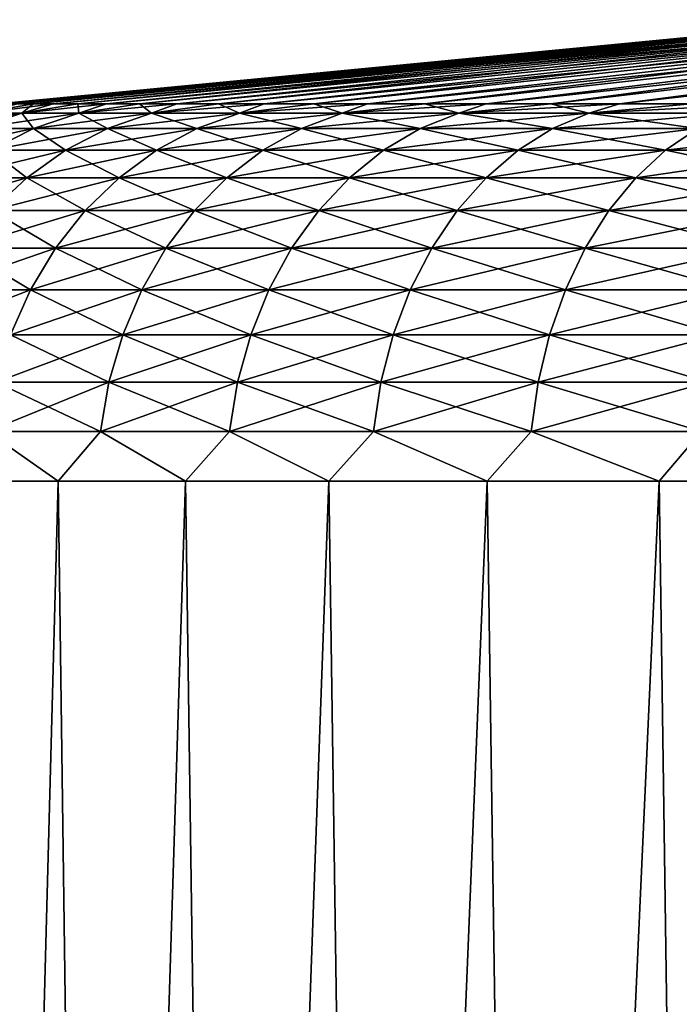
# Model space of a CAD drawing. Header units: metres. Extents: x -2 to 78, y -85 to 85.
# Tile 472 of 500: x 50.732 to 51.601, y 57.457 to 58.754. Entities that reach past the tile are written whole.
import ezdxf

# ---------------------------------------------------------------- set-up
doc = ezdxf.new("R2010")
doc.units = ezdxf.units.M
doc.layers.add('solid_20004802', color=7, linetype='CONTINUOUS')

msp = doc.modelspace()

# ---------------------------------------------------------------- linework, layer by layer
at = {"layer": 'solid_20004802'}
for points in [[(51.853409, 58.753571, 0.092978), (51.853409, 58.753571, -0.092978), (50.702999, 58.642647)], [(51.853409, 58.753571, 0.092978), (50.702999, 58.642647), (50.705952, 58.642647, 0.142886)], [(51.853409, 58.753571, -0.092978), (50.705952, 58.642647, -0.142886), (50.702999, 58.642647)], [(51.853409, 58.753571, 0.092978), (50.705952, 58.642647, 0.142886), (50.714806, 58.642647, 0.285529)], [(51.853409, 58.753571, -0.092978), (51.868374, 58.753571, -0.27833), (50.705952, 58.642647, -0.142886)], [(51.868374, 58.753571, -0.27833), (50.714806, 58.642647, -0.285529), (50.705952, 58.642647, -0.142886)], [(51.868374, 58.753571, 0.27833), (51.853409, 58.753571, 0.092978), (50.714806, 58.642647, 0.285529)], [(51.868374, 58.753571, 0.27833), (50.714806, 58.642647, 0.285529), (50.729549, 58.642647, 0.427683)], [(51.868374, 58.753571, -0.27833), (50.729549, 58.642647, -0.427683), (50.714806, 58.642647, -0.285529)], [(51.868374, 58.753571, 0.27833), (50.729549, 58.642647, 0.427683), (50.750156, 58.642647, 0.569107)], [(51.868374, 58.753571, -0.27833), (51.898201, 58.753571, -0.461877), (50.729549, 58.642647, -0.427683)], [(51.898201, 58.753571, -0.461877), (50.750156, 58.642647, -0.569107), (50.729549, 58.642647, -0.427683)], [(51.898201, 58.753571, 0.461877), (51.868374, 58.753571, 0.27833), (50.750156, 58.642647, 0.569107)], [(51.898201, 58.753571, 0.461877), (50.750156, 58.642647, 0.569107), (50.776588, 58.642647, 0.709558)], [(51.898201, 58.753571, -0.461877), (50.776588, 58.642647, -0.709558), (50.750156, 58.642647, -0.569107)], [(51.898201, 58.753571, 0.461877), (50.776588, 58.642647, 0.709558), (50.8088, 58.642647, 0.848797)], [(51.898201, 58.753571, -0.461877), (51.942703, 58.753571, -0.642429), (50.776588, 58.642647, -0.709558)], [(51.942703, 58.753571, -0.642429), (50.8088, 58.642647, -0.848797), (50.776588, 58.642647, -0.709558)], [(51.942703, 58.753571, 0.642429), (51.898201, 58.753571, 0.461877), (50.8088, 58.642647, 0.848797)], [(51.942703, 58.753571, 0.642429), (50.8088, 58.642647, 0.848797), (50.846741, 58.642647, 0.986586)], [(51.942703, 58.753571, -0.642429), (50.846741, 58.642647, -0.986586), (50.8088, 58.642647, -0.848797)], [(51.942703, 58.753571, 0.642429), (50.846741, 58.642647, 0.986586), (50.890343, 58.642647, 1.12269)], [(51.942703, 58.753571, -0.642429), (52.001591, 58.753571, -0.818814), (50.846741, 58.642647, -0.986586)], [(52.001591, 58.753571, -0.818814), (50.890343, 58.642647, -1.12269), (50.846741, 58.642647, -0.986586)], [(52.001591, 58.753571, 0.818814), (51.942703, 58.753571, 0.642429), (50.890343, 58.642647, 1.12269)], [(52.001591, 58.753571, 0.818814), (50.890343, 58.642647, 1.12269), (50.939529, 58.642647, 1.256875)], [(52.001591, 58.753571, -0.818814), (50.939529, 58.642647, -1.256875), (50.890343, 58.642647, -1.12269)], [(52.001591, 58.753571, 0.818814), (50.939529, 58.642647, 1.256875), (50.994221, 58.642647, 1.388913)], [(52.001591, 58.753571, -0.818814), (52.074478, 58.753571, -0.989889), (50.939529, 58.642647, -1.256875)], [(52.074478, 58.753571, -0.989889), (50.994221, 58.642647, -1.388913), (50.939529, 58.642647, -1.256875)], [(52.074478, 58.753571, 0.989889), (52.001591, 58.753571, 0.818814), (50.994221, 58.642647, 1.388913)], [(52.074478, 58.753571, 0.989889), (50.994221, 58.642647, 1.388913), (51.054325, 58.642647, 1.518578)], [(52.074478, 58.753571, -0.989889), (51.054325, 58.642647, -1.518578), (50.994221, 58.642647, -1.388913)], [(52.074478, 58.753571, 0.989889), (51.054325, 58.642647, 1.518578), (51.119732, 58.642647, 1.645649)], [(52.074478, 58.753571, -0.989889), (52.160896, 58.753571, -1.154544), (51.054325, 58.642647, -1.518578)], [(52.160896, 58.753571, -1.154544), (51.119732, 58.642647, -1.645649), (51.054325, 58.642647, -1.518578)], [(52.160896, 58.753571, 1.154544), (52.074478, 58.753571, 0.989889), (51.119732, 58.642647, 1.645649)], [(52.160896, 58.753571, 1.154544), (51.119732, 58.642647, 1.645649), (51.190338, 58.642647, 1.769908)], [(52.160896, 58.753571, -1.154544), (51.190338, 58.642647, -1.769908), (51.119732, 58.642647, -1.645649)], [(52.160896, 58.753571, 1.154544), (51.190338, 58.642647, 1.769908), (51.266014, 58.642647, 1.891143)], [(52.160896, 58.753571, -1.154544), (52.260284, 58.753571, -1.311711), (51.190338, 58.642647, -1.769908)], [(52.260284, 58.753571, -1.311711), (51.266014, 58.642647, -1.891143), (51.190338, 58.642647, -1.769908)], [(52.260284, 58.753571, 1.311711), (52.160896, 58.753571, 1.154544), (51.266014, 58.642647, 1.891143)], [(52.260284, 58.753571, 1.311711), (51.266014, 58.642647, 1.891143), (51.346638, 58.642647, 2.009147)], [(52.260284, 58.753571, -1.311711), (51.346638, 58.642647, -2.009147), (51.266014, 58.642647, -1.891143)], [(52.260284, 58.753571, 1.311711), (51.346638, 58.642647, 2.009147), (51.432072, 58.642647, 2.123719)], [(52.260284, 58.753571, -1.311711), (52.371994, 58.753571, -1.460372), (51.346638, 58.642647, -2.009147)], [(52.371994, 58.753571, -1.460372), (51.432072, 58.642647, -2.123719), (51.346638, 58.642647, -2.009147)], [(52.371994, 58.753571, 1.460372), (51.432072, 58.642647, 2.123719), (51.522163, 58.642647, 2.234662)], [(52.371994, 58.753571, 1.460372), (52.260284, 58.753571, 1.311711), (51.432072, 58.642647, 2.123719)], [(52.371994, 58.753571, -1.460372), (51.522163, 58.642647, -2.234662), (51.432072, 58.642647, -2.123719)], [(52.371994, 58.753571, 1.460372), (51.522163, 58.642647, 2.234662), (51.616764, 58.642647, 2.341787)], [(52.371994, 58.753571, -1.460372), (52.495304, 58.753571, -1.599561), (51.522163, 58.642647, -2.234662)], [(52.495304, 58.753571, -1.599561), (51.616764, 58.642647, -2.341787), (51.522163, 58.642647, -2.234662)], [(50.681355, 58.630707, 0.551062), (50.735313, 58.630707, 0.822344), (50.750156, 58.642647, 0.569107)], [(50.681355, 58.630707, 0.551062), (50.750156, 58.642647, 0.569107), (50.729549, 58.642647, 0.427683)], [(50.735313, 58.630707, -0.822344), (50.681355, 58.630707, -0.551062), (50.776588, 58.642647, -0.709558)], [(50.681355, 58.630707, -0.551062), (50.729549, 58.642647, -0.427683), (50.750156, 58.642647, -0.569107)], [(50.681355, 58.630707, -0.551062), (50.750156, 58.642647, -0.569107), (50.776588, 58.642647, -0.709558)], [(50.735313, 58.630707, 0.822344), (50.810394, 58.630707, 1.088556), (50.8088, 58.642647, 0.848797)], [(50.735313, 58.630707, 0.822344), (50.8088, 58.642647, 0.848797), (50.776588, 58.642647, 0.709558)], [(50.735313, 58.630707, 0.822344), (50.776588, 58.642647, 0.709558), (50.750156, 58.642647, 0.569107)], [(50.735313, 58.630707, -0.822344), (50.776588, 58.642647, -0.709558), (50.8088, 58.642647, -0.848797)], [(50.810394, 58.630707, -1.088556), (50.735313, 58.630707, -0.822344), (50.846741, 58.642647, -0.986586)], [(50.735313, 58.630707, -0.822344), (50.8088, 58.642647, -0.848797), (50.846741, 58.642647, -0.986586)], [(50.810394, 58.630707, 1.088556), (50.846741, 58.642647, 0.986586), (50.8088, 58.642647, 0.848797)], [(50.810394, 58.630707, 1.088556), (50.906128, 58.630707, 1.348056), (50.890343, 58.642647, 1.12269)], [(50.810394, 58.630707, 1.088556), (50.890343, 58.642647, 1.12269), (50.846741, 58.642647, 0.986586)], [(50.810394, 58.630707, -1.088556), (50.846741, 58.642647, -0.986586), (50.890343, 58.642647, -1.12269)], [(50.906128, 58.630707, -1.348056), (50.810394, 58.630707, -1.088556), (50.939529, 58.642647, -1.256875)], [(50.810394, 58.630707, -1.088556), (50.890343, 58.642647, -1.12269), (50.939529, 58.642647, -1.256875)], [(50.906128, 58.630707, 1.348056), (50.939529, 58.642647, 1.256875), (50.890343, 58.642647, 1.12269)], [(50.906128, 58.630707, 1.348056), (51.021931, 58.630707, 1.599245), (50.994221, 58.642647, 1.388913)], [(50.906128, 58.630707, 1.348056), (50.994221, 58.642647, 1.388913), (50.939529, 58.642647, 1.256875)], [(50.906128, 58.630707, -1.348056), (50.939529, 58.642647, -1.256875), (50.994221, 58.642647, -1.388913)], [(50.906128, 58.630707, -1.348056), (50.994221, 58.642647, -1.388913), (51.054325, 58.642647, -1.518578)], [(51.021931, 58.630707, -1.599245), (50.906128, 58.630707, -1.348056), (51.054325, 58.642647, -1.518578)], [(51.021931, 58.630707, 1.599245), (51.054325, 58.642647, 1.518578), (50.994221, 58.642647, 1.388913)], [(51.021931, 58.630707, 1.599245), (51.119732, 58.642647, 1.645649), (51.054325, 58.642647, 1.518578)], [(51.021931, 58.630707, 1.599245), (51.157082, 58.630707, 1.840575), (51.119732, 58.642647, 1.645649)], [(51.157082, 58.630707, -1.840575), (51.021931, 58.630707, -1.599245), (51.190338, 58.642647, -1.769908)], [(51.021931, 58.630707, -1.599245), (51.054325, 58.642647, -1.518578), (51.119732, 58.642647, -1.645649)], [(51.021931, 58.630707, -1.599245), (51.119732, 58.642647, -1.645649), (51.190338, 58.642647, -1.769908)], [(51.157082, 58.630707, 1.840575), (51.190338, 58.642647, 1.769908), (51.119732, 58.642647, 1.645649)], [(51.157082, 58.630707, 1.840575), (51.266014, 58.642647, 1.891143), (51.190338, 58.642647, 1.769908)], [(51.157082, 58.630707, 1.840575), (51.310749, 58.630707, 2.070556), (51.266014, 58.642647, 1.891143)], [(51.157082, 58.630707, -1.840575), (51.266014, 58.642647, -1.891143), (51.346638, 58.642647, -2.009147)], [(51.310749, 58.630707, -2.070556), (51.157082, 58.630707, -1.840575), (51.346638, 58.642647, -2.009147)], [(51.157082, 58.630707, -1.840575), (51.190338, 58.642647, -1.769908), (51.266014, 58.642647, -1.891143)], [(51.310749, 58.630707, 2.070556), (51.346638, 58.642647, 2.009147), (51.266014, 58.642647, 1.891143)], [(51.310749, 58.630707, 2.070556), (51.481987, 58.630707, 2.287772), (51.432072, 58.642647, 2.123719)], [(51.310749, 58.630707, 2.070556), (51.432072, 58.642647, 2.123719), (51.346638, 58.642647, 2.009147)], [(51.310749, 58.630707, -2.070556), (51.346638, 58.642647, -2.009147), (51.432072, 58.642647, -2.123719)], [(51.310749, 58.630707, -2.070556), (51.432072, 58.642647, -2.123719), (51.522163, 58.642647, -2.234662)], [(51.481987, 58.630707, -2.287772), (51.310749, 58.630707, -2.070556), (51.522163, 58.642647, -2.234662)], [(51.481987, 58.630707, 2.287772), (51.522163, 58.642647, 2.234662), (51.432072, 58.642647, 2.123719)], [(51.481987, 58.630707, 2.287772), (51.669743, 58.630707, 2.490883), (51.616764, 58.642647, 2.341787)], [(51.481987, 58.630707, 2.287772), (51.616764, 58.642647, 2.341787), (51.522163, 58.642647, 2.234662)], [(51.481987, 58.630707, -2.287772), (51.616764, 58.642647, -2.341787), (51.715714, 58.642647, -2.444911)], [(51.669743, 58.630707, -2.490883), (51.481987, 58.630707, -2.287772), (51.715714, 58.642647, -2.444911)], [(51.481987, 58.630707, -2.287772), (51.522163, 58.642647, -2.234662), (51.616764, 58.642647, -2.341787)], [(50.674122, 58.610268, -0.837035), (50.619198, 58.610268, -0.560907), (50.735313, 58.630707, -0.822344)], [(50.619198, 58.610268, -0.560907), (50.681355, 58.630707, -0.551062), (50.735313, 58.630707, -0.822344)], [(50.750542, 58.610268, -1.108003), (50.674122, 58.610268, -0.837035), (50.810394, 58.630707, -1.088556)], [(50.674122, 58.610268, -0.837035), (50.735313, 58.630707, -0.822344), (50.810394, 58.630707, -1.088556)], [(50.674122, 58.610268, 0.837035), (50.735313, 58.630707, 0.822344), (50.681355, 58.630707, 0.551062)], [(50.674122, 58.610268, 0.837035), (50.750542, 58.610268, 1.108003), (50.735313, 58.630707, 0.822344)], [(50.750542, 58.610268, 1.108003), (50.810394, 58.630707, 1.088556), (50.735313, 58.630707, 0.822344)], [(50.847988, 58.610268, -1.372139), (50.750542, 58.610268, -1.108003), (50.906128, 58.630707, -1.348056)], [(50.750542, 58.610268, -1.108003), (50.810394, 58.630707, -1.088556), (50.906128, 58.630707, -1.348056)], [(50.750542, 58.610268, 1.108003), (50.847988, 58.610268, 1.372139), (50.810394, 58.630707, 1.088556)], [(50.847988, 58.610268, 1.372139), (50.906128, 58.630707, 1.348056), (50.810394, 58.630707, 1.088556)], [(50.965858, 58.610268, -1.627816), (50.847988, 58.610268, -1.372139), (51.021931, 58.630707, -1.599245)], [(50.847988, 58.610268, -1.372139), (50.906128, 58.630707, -1.348056), (51.021931, 58.630707, -1.599245)], [(50.847988, 58.610268, 1.372139), (50.965858, 58.610268, 1.627816), (50.906128, 58.630707, 1.348056)], [(50.965858, 58.610268, 1.627816), (51.021931, 58.630707, 1.599245), (50.906128, 58.630707, 1.348056)], [(50.965858, 58.610268, -1.627816), (51.021931, 58.630707, -1.599245), (51.157082, 58.630707, -1.840575)], [(50.965858, 58.610268, 1.627816), (51.10342, 58.610268, 1.873456), (51.021931, 58.630707, 1.599245)], [(51.10342, 58.610268, -1.873456), (50.965858, 58.610268, -1.627816), (51.157082, 58.630707, -1.840575)], [(51.10342, 58.610268, 1.873456), (51.157082, 58.630707, 1.840575), (51.021931, 58.630707, 1.599245)], [(51.259834, 58.610268, -2.107546), (51.10342, 58.610268, -1.873456), (51.310749, 58.630707, -2.070556)], [(51.10342, 58.610268, -1.873456), (51.157082, 58.630707, -1.840575), (51.310749, 58.630707, -2.070556)], [(51.10342, 58.610268, 1.873456), (51.259834, 58.610268, 2.107546), (51.157082, 58.630707, 1.840575)], [(51.259834, 58.610268, 2.107546), (51.310749, 58.630707, 2.070556), (51.157082, 58.630707, 1.840575)], [(51.259834, 58.610268, -2.107546), (51.310749, 58.630707, -2.070556), (51.481987, 58.630707, -2.287772)], [(51.434135, 58.610268, -2.328643), (51.259834, 58.610268, -2.107546), (51.481987, 58.630707, -2.287772)], [(51.259834, 58.610268, 2.107546), (51.434135, 58.610268, 2.328643), (51.310749, 58.630707, 2.070556)], [(51.434135, 58.610268, 2.328643), (51.481987, 58.630707, 2.287772), (51.310749, 58.630707, 2.070556)], [(51.434135, 58.610268, -2.328643), (51.481987, 58.630707, -2.287772), (51.669743, 58.630707, -2.490883)], [(51.625244, 58.610268, -2.535382), (51.434135, 58.610268, -2.328643), (51.669743, 58.630707, -2.490883)], [(51.434135, 58.610268, 2.328643), (51.625244, 58.610268, 2.535382), (51.481987, 58.630707, 2.287772)], [(51.625244, 58.610268, 2.535382), (51.669743, 58.630707, 2.490883), (51.481987, 58.630707, 2.287772)], [(50.693783, 58.581699, -1.126445), (50.616089, 58.581699, -0.850968), (50.750542, 58.610268, -1.108003)], [(50.616089, 58.581699, -0.850968), (50.674122, 58.610268, -0.837035), (50.750542, 58.610268, -1.108003)], [(50.693783, 58.581699, 1.126445), (50.750542, 58.610268, 1.108003), (50.674122, 58.610268, 0.837035)], [(50.79285, 58.581699, -1.394978), (50.693783, 58.581699, -1.126445), (50.847988, 58.610268, -1.372139)], [(50.693783, 58.581699, 1.126445), (50.79285, 58.581699, 1.394978), (50.750542, 58.610268, 1.108003)], [(50.693783, 58.581699, -1.126445), (50.750542, 58.610268, -1.108003), (50.847988, 58.610268, -1.372139)], [(50.79285, 58.581699, 1.394978), (50.847988, 58.610268, 1.372139), (50.750542, 58.610268, 1.108003)], [(50.912682, 58.581699, -1.65491), (50.79285, 58.581699, -1.394978), (50.965858, 58.610268, -1.627816)], [(50.79285, 58.581699, -1.394978), (50.847988, 58.610268, -1.372139), (50.965858, 58.610268, -1.627816)], [(50.79285, 58.581699, 1.394978), (50.912682, 58.581699, 1.65491), (50.847988, 58.610268, 1.372139)], [(50.912682, 58.581699, 1.65491), (50.965858, 58.610268, 1.627816), (50.847988, 58.610268, 1.372139)], [(51.052536, 58.581699, -1.90464), (50.912682, 58.581699, -1.65491), (51.10342, 58.610268, -1.873456)], [(50.912682, 58.581699, 1.65491), (51.052536, 58.581699, 1.90464), (50.965858, 58.610268, 1.627816)], [(50.912682, 58.581699, -1.65491), (50.965858, 58.610268, -1.627816), (51.10342, 58.610268, -1.873456)], [(51.052536, 58.581699, 1.90464), (51.10342, 58.610268, 1.873456), (50.965858, 58.610268, 1.627816)], [(51.211552, 58.581699, -2.142626), (51.052536, 58.581699, -1.90464), (51.259834, 58.610268, -2.107546)], [(51.052536, 58.581699, -1.90464), (51.10342, 58.610268, -1.873456), (51.259834, 58.610268, -2.107546)], [(51.052536, 58.581699, 1.90464), (51.211552, 58.581699, 2.142626), (51.10342, 58.610268, 1.873456)], [(51.211552, 58.581699, 2.142626), (51.259834, 58.610268, 2.107546), (51.10342, 58.610268, 1.873456)], [(51.388752, 58.581699, -2.367403), (51.211552, 58.581699, -2.142626), (51.434135, 58.610268, -2.328643)], [(51.211552, 58.581699, -2.142626), (51.259834, 58.610268, -2.107546), (51.434135, 58.610268, -2.328643)], [(51.211552, 58.581699, 2.142626), (51.388752, 58.581699, 2.367403), (51.259834, 58.610268, 2.107546)], [(51.388752, 58.581699, 2.367403), (51.434135, 58.610268, 2.328643), (51.259834, 58.610268, 2.107546)], [(51.583042, 58.581699, -2.577584), (51.388752, 58.581699, -2.367403), (51.625244, 58.610268, -2.535382)], [(51.388752, 58.581699, -2.367403), (51.434135, 58.610268, -2.328643), (51.625244, 58.610268, -2.535382)], [(51.388752, 58.581699, 2.367403), (51.583042, 58.581699, 2.577584), (51.434135, 58.610268, 2.328643)], [(51.583042, 58.581699, 2.577584), (51.625244, 58.610268, 2.535382), (51.434135, 58.610268, 2.328643)], [(51.793221, 58.581699, -2.771873), (51.583042, 58.581699, -2.577584), (51.831982, 58.610268, -2.72649)], [(51.583042, 58.581699, -2.577584), (51.625244, 58.610268, -2.535382), (51.831982, 58.610268, -2.72649)], [(51.583042, 58.581699, 2.577584), (51.793221, 58.581699, 2.771873), (51.625244, 58.610268, 2.535382)], [(50.74168, 58.545498, -1.416174), (50.641106, 58.545498, -1.143561), (50.79285, 58.581699, -1.394978)], [(50.641106, 58.545498, -1.143561), (50.693783, 58.581699, -1.126445), (50.79285, 58.581699, -1.394978)], [(50.641106, 58.545498, 1.143561), (50.74168, 58.545498, 1.416174), (50.693783, 58.581699, 1.126445)], [(50.74168, 58.545498, 1.416174), (50.79285, 58.581699, 1.394978), (50.693783, 58.581699, 1.126445)], [(50.863331, 58.545498, -1.680055), (50.74168, 58.545498, -1.416174), (50.912682, 58.581699, -1.65491)], [(50.74168, 58.545498, -1.416174), (50.79285, 58.581699, -1.394978), (50.912682, 58.581699, -1.65491)], [(50.74168, 58.545498, 1.416174), (50.863331, 58.545498, 1.680055), (50.79285, 58.581699, 1.394978)], [(50.863331, 58.545498, 1.680055), (50.912682, 58.581699, 1.65491), (50.79285, 58.581699, 1.394978)], [(51.00531, 58.545498, -1.933579), (50.863331, 58.545498, -1.680055), (51.052536, 58.581699, -1.90464)], [(50.863331, 58.545498, 1.680055), (51.00531, 58.545498, 1.933579), (50.912682, 58.581699, 1.65491)], [(50.863331, 58.545498, -1.680055), (50.912682, 58.581699, -1.65491), (51.052536, 58.581699, -1.90464)], [(51.00531, 58.545498, 1.933579), (51.052536, 58.581699, 1.90464), (50.912682, 58.581699, 1.65491)], [(51.166744, 58.545498, -2.175182), (51.00531, 58.545498, -1.933579), (51.211552, 58.581699, -2.142626)], [(51.00531, 58.545498, 1.933579), (51.166744, 58.545498, 2.175182), (51.052536, 58.581699, 1.90464)], [(51.00531, 58.545498, -1.933579), (51.052536, 58.581699, -1.90464), (51.211552, 58.581699, -2.142626)], [(51.166744, 58.545498, 2.175182), (51.211552, 58.581699, 2.142626), (51.052536, 58.581699, 1.90464)], [(51.346638, 58.545498, -2.403373), (51.166744, 58.545498, -2.175182), (51.388752, 58.581699, -2.367403)], [(51.166744, 58.545498, -2.175182), (51.211552, 58.581699, -2.142626), (51.388752, 58.581699, -2.367403)], [(51.166744, 58.545498, 2.175182), (51.346638, 58.545498, 2.403373), (51.211552, 58.581699, 2.142626)], [(51.346638, 58.545498, 2.403373), (51.388752, 58.581699, 2.367403), (51.211552, 58.581699, 2.142626)], [(51.543877, 58.545498, -2.616748), (51.346638, 58.545498, -2.403373), (51.583042, 58.581699, -2.577584)], [(51.346638, 58.545498, -2.403373), (51.388752, 58.581699, -2.367403), (51.583042, 58.581699, -2.577584)], [(51.346638, 58.545498, 2.403373), (51.543877, 58.545498, 2.616748), (51.388752, 58.581699, 2.367403)], [(51.543877, 58.545498, 2.616748), (51.583042, 58.581699, 2.577584), (51.388752, 58.581699, 2.367403)], [(51.757252, 58.545498, -2.813989), (51.543877, 58.545498, -2.616748), (51.793221, 58.581699, -2.771873)], [(51.543877, 58.545498, -2.616748), (51.583042, 58.581699, -2.577584), (51.793221, 58.581699, -2.771873)], [(51.543877, 58.545498, 2.616748), (51.757252, 58.545498, 2.813989), (51.583042, 58.581699, 2.577584)], [(51.757252, 58.545498, 2.813989), (51.793221, 58.581699, 2.771873), (51.583042, 58.581699, 2.577584)], [(50.695374, 58.502304, -1.435354), (50.593437, 58.502304, -1.159049), (50.74168, 58.545498, -1.416174)], [(50.593437, 58.502304, -1.159049), (50.641106, 58.545498, -1.143561), (50.74168, 58.545498, -1.416174)], [(50.695374, 58.502304, 1.435354), (50.74168, 58.545498, 1.416174), (50.641106, 58.545498, 1.143561)], [(50.695374, 58.502304, -1.435354), (50.74168, 58.545498, -1.416174), (50.863331, 58.545498, -1.680055)], [(50.818672, 58.502304, -1.70281), (50.695374, 58.502304, -1.435354), (50.863331, 58.545498, -1.680055)], [(50.695374, 58.502304, 1.435354), (50.818672, 58.502304, 1.70281), (50.74168, 58.545498, 1.416174)], [(50.818672, 58.502304, 1.70281), (50.863331, 58.545498, 1.680055), (50.74168, 58.545498, 1.416174)], [(50.962574, 58.502304, -1.959768), (50.818672, 58.502304, -1.70281), (51.00531, 58.545498, -1.933579)], [(50.818672, 58.502304, -1.70281), (50.863331, 58.545498, -1.680055), (51.00531, 58.545498, -1.933579)], [(50.818672, 58.502304, 1.70281), (50.962574, 58.502304, 1.959768), (50.863331, 58.545498, 1.680055)], [(50.962574, 58.502304, 1.959768), (51.00531, 58.545498, 1.933579), (50.863331, 58.545498, 1.680055)], [(51.126194, 58.502304, -2.204643), (50.962574, 58.502304, -1.959768), (51.166744, 58.545498, -2.175182)], [(50.962574, 58.502304, -1.959768), (51.00531, 58.545498, -1.933579), (51.166744, 58.545498, -2.175182)], [(50.962574, 58.502304, 1.959768), (51.126194, 58.502304, 2.204643), (51.00531, 58.545498, 1.933579)], [(51.126194, 58.502304, 2.204643), (51.166744, 58.545498, 2.175182), (51.00531, 58.545498, 1.933579)], [(51.308521, 58.502304, -2.435925), (51.126194, 58.502304, -2.204643), (51.346638, 58.545498, -2.403373)], [(51.126194, 58.502304, -2.204643), (51.166744, 58.545498, -2.175182), (51.346638, 58.545498, -2.403373)], [(51.126194, 58.502304, 2.204643), (51.308521, 58.502304, 2.435925), (51.166744, 58.545498, 2.175182)], [(51.308521, 58.502304, 2.435925), (51.346638, 58.545498, 2.403373), (51.166744, 58.545498, 2.175182)], [(51.508434, 58.502304, -2.652189), (51.308521, 58.502304, -2.435925), (51.543877, 58.545498, -2.616748)], [(51.308521, 58.502304, 2.435925), (51.508434, 58.502304, 2.652189), (51.346638, 58.545498, 2.403373)], [(51.308521, 58.502304, -2.435925), (51.346638, 58.545498, -2.403373), (51.543877, 58.545498, -2.616748)], [(51.508434, 58.502304, 2.652189), (51.543877, 58.545498, 2.616748), (51.346638, 58.545498, 2.403373)], [(51.724701, 58.502304, -2.852102), (51.508434, 58.502304, -2.652189), (51.757252, 58.545498, -2.813989)], [(51.508434, 58.502304, -2.652189), (51.543877, 58.545498, -2.616748), (51.757252, 58.545498, -2.813989)], [(51.508434, 58.502304, 2.652189), (51.724701, 58.502304, 2.852102), (51.543877, 58.545498, 2.616748)], [(51.724701, 58.502304, 2.852102), (51.757252, 58.545498, 2.813989), (51.543877, 58.545498, 2.616748)], [(50.779488, 58.452866, -1.722776), (50.654739, 58.452866, -1.452184), (50.818672, 58.502304, -1.70281)], [(50.654739, 58.452866, 1.452184), (50.779488, 58.452866, 1.722776), (50.695374, 58.502304, 1.435354)], [(50.654739, 58.452866, -1.452184), (50.695374, 58.502304, -1.435354), (50.818672, 58.502304, -1.70281)], [(50.779488, 58.452866, 1.722776), (50.818672, 58.502304, 1.70281), (50.695374, 58.502304, 1.435354)], [(50.925076, 58.452866, -1.982747), (50.779488, 58.452866, -1.722776), (50.962574, 58.502304, -1.959768)], [(50.779488, 58.452866, -1.722776), (50.818672, 58.502304, -1.70281), (50.962574, 58.502304, -1.959768)], [(50.779488, 58.452866, 1.722776), (50.925076, 58.452866, 1.982747), (50.818672, 58.502304, 1.70281)], [(50.925076, 58.452866, 1.982747), (50.962574, 58.502304, 1.959768), (50.818672, 58.502304, 1.70281)], [(51.090614, 58.452866, -2.230493), (50.925076, 58.452866, -1.982747), (51.126194, 58.502304, -2.204643)], [(50.925076, 58.452866, -1.982747), (50.962574, 58.502304, -1.959768), (51.126194, 58.502304, -2.204643)], [(50.925076, 58.452866, 1.982747), (51.090614, 58.452866, 2.230493), (50.962574, 58.502304, 1.959768)], [(51.090614, 58.452866, 2.230493), (51.126194, 58.502304, 2.204643), (50.962574, 58.502304, 1.959768)], [(51.275082, 58.452866, -2.464487), (51.090614, 58.452866, -2.230493), (51.308521, 58.502304, -2.435925)], [(51.090614, 58.452866, -2.230493), (51.126194, 58.502304, -2.204643), (51.308521, 58.502304, -2.435925)], [(51.090614, 58.452866, 2.230493), (51.275082, 58.452866, 2.464487), (51.126194, 58.502304, 2.204643)], [(51.275082, 58.452866, 2.464487), (51.308521, 58.502304, 2.435925), (51.126194, 58.502304, 2.204643)], [(51.477337, 58.452866, -2.683287), (51.275082, 58.452866, -2.464487), (51.508434, 58.502304, -2.652189)], [(51.275082, 58.452866, -2.464487), (51.308521, 58.502304, -2.435925), (51.508434, 58.502304, -2.652189)], [(51.275082, 58.452866, 2.464487), (51.477337, 58.452866, 2.683287), (51.308521, 58.502304, 2.435925)], [(51.477337, 58.452866, 2.683287), (51.508434, 58.502304, 2.652189), (51.308521, 58.502304, 2.435925)], [(51.696136, 58.452866, -2.885544), (51.477337, 58.452866, -2.683287), (51.724701, 58.502304, -2.852102)], [(51.477337, 58.452866, -2.683287), (51.508434, 58.502304, -2.652189), (51.724701, 58.502304, -2.852102)], [(51.477337, 58.452866, 2.683287), (51.696136, 58.452866, 2.885544), (51.508434, 58.502304, 2.652189)], [(51.696136, 58.452866, 2.885544), (51.724701, 58.502304, 2.852102), (51.508434, 58.502304, 2.652189)], [(50.74646, 58.398056, -1.739604), (50.620495, 58.398056, -1.466369), (50.779488, 58.452866, -1.722776)], [(50.620495, 58.398056, -1.466369), (50.654739, 58.452866, -1.452184), (50.779488, 58.452866, -1.722776)], [(50.620495, 58.398056, 1.466369), (50.74646, 58.398056, 1.739604), (50.654739, 58.452866, 1.452184)], [(50.74646, 58.398056, 1.739604), (50.779488, 58.452866, 1.722776), (50.654739, 58.452866, 1.452184)], [(50.893471, 58.398056, -2.002114), (50.74646, 58.398056, -1.739604), (50.925076, 58.452866, -1.982747)], [(50.74646, 58.398056, -1.739604), (50.779488, 58.452866, -1.722776), (50.925076, 58.452866, -1.982747)], [(50.74646, 58.398056, 1.739604), (50.893471, 58.398056, 2.002114), (50.779488, 58.452866, 1.722776)], [(50.893471, 58.398056, 2.002114), (50.925076, 58.452866, 1.982747), (50.779488, 58.452866, 1.722776)], [(50.893471, 58.398056, -2.002114), (50.925076, 58.452866, -1.982747), (51.090614, 58.452866, -2.230493)], [(50.893471, 58.398056, 2.002114), (51.060627, 58.398056, 2.25228), (50.925076, 58.452866, 1.982747)], [(51.060627, 58.398056, -2.25228), (50.893471, 58.398056, -2.002114), (51.090614, 58.452866, -2.230493)], [(51.060627, 58.398056, 2.25228), (51.090614, 58.452866, 2.230493), (50.925076, 58.452866, 1.982747)], [(51.060627, 58.398056, -2.25228), (51.090614, 58.452866, -2.230493), (51.275082, 58.452866, -2.464487)], [(51.060627, 58.398056, 2.25228), (51.246895, 58.398056, 2.48856), (51.090614, 58.452866, 2.230493)], [(51.246895, 58.398056, -2.48856), (51.060627, 58.398056, -2.25228), (51.275082, 58.452866, -2.464487)], [(51.246895, 58.398056, 2.48856), (51.275082, 58.452866, 2.464487), (51.090614, 58.452866, 2.230493)], [(51.246895, 58.398056, -2.48856), (51.275082, 58.452866, -2.464487), (51.477337, 58.452866, -2.683287)], [(51.246895, 58.398056, 2.48856), (51.451126, 58.398056, 2.709497), (51.275082, 58.452866, 2.464487)], [(51.451126, 58.398056, -2.709497), (51.246895, 58.398056, -2.48856), (51.477337, 58.452866, -2.683287)], [(51.451126, 58.398056, 2.709497), (51.477337, 58.452866, 2.683287), (51.275082, 58.452866, 2.464487)], [(51.451126, 58.398056, -2.709497), (51.477337, 58.452866, -2.683287), (51.696136, 58.452866, -2.885544)], [(51.451126, 58.398056, 2.709497), (51.672066, 58.398056, 2.913729), (51.477337, 58.452866, 2.683287)], [(51.672066, 58.398056, -2.913729), (51.451126, 58.398056, -2.709497), (51.696136, 58.452866, -2.885544)], [(51.672066, 58.398056, 2.913729), (51.696136, 58.452866, 2.885544), (51.477337, 58.452866, 2.683287)], [(50.593239, 58.338833, -1.47766), (50.620495, 58.398056, -1.466369), (50.74646, 58.398056, -1.739604)], [(50.720173, 58.338833, -1.752999), (50.593239, 58.338833, -1.47766), (50.74646, 58.398056, -1.739604)], [(50.720173, 58.338833, 1.752999), (50.74646, 58.398056, 1.739604), (50.620495, 58.398056, 1.466369)], [(50.868317, 58.338833, -2.01753), (50.720173, 58.338833, -1.752999), (50.893471, 58.398056, -2.002114)], [(50.720173, 58.338833, -1.752999), (50.74646, 58.398056, -1.739604), (50.893471, 58.398056, -2.002114)], [(50.720173, 58.338833, 1.752999), (50.868317, 58.338833, 2.01753), (50.74646, 58.398056, 1.739604)], [(50.868317, 58.338833, 2.01753), (50.893471, 58.398056, 2.002114), (50.74646, 58.398056, 1.739604)], [(51.036758, 58.338833, -2.269622), (50.868317, 58.338833, -2.01753), (51.060627, 58.398056, -2.25228)], [(50.868317, 58.338833, -2.01753), (50.893471, 58.398056, -2.002114), (51.060627, 58.398056, -2.25228)], [(50.868317, 58.338833, 2.01753), (51.036758, 58.338833, 2.269622), (50.893471, 58.398056, 2.002114)], [(51.036758, 58.338833, 2.269622), (51.060627, 58.398056, 2.25228), (50.893471, 58.398056, 2.002114)], [(51.224461, 58.338833, -2.507721), (51.036758, 58.338833, -2.269622), (51.246895, 58.398056, -2.48856)], [(51.036758, 58.338833, -2.269622), (51.060627, 58.398056, -2.25228), (51.246895, 58.398056, -2.48856)], [(51.036758, 58.338833, 2.269622), (51.224461, 58.338833, 2.507721), (51.060627, 58.398056, 2.25228)], [(51.224461, 58.338833, 2.507721), (51.246895, 58.398056, 2.48856), (51.060627, 58.398056, 2.25228)], [(51.430264, 58.338833, -2.73036), (51.224461, 58.338833, -2.507721), (51.451126, 58.398056, -2.709497)], [(51.224461, 58.338833, 2.507721), (51.430264, 58.338833, 2.73036), (51.246895, 58.398056, 2.48856)], [(51.224461, 58.338833, -2.507721), (51.246895, 58.398056, -2.48856), (51.451126, 58.398056, -2.709497)], [(51.430264, 58.338833, 2.73036), (51.451126, 58.398056, 2.709497), (51.246895, 58.398056, 2.48856)], [(51.652905, 58.338833, -2.936164), (51.430264, 58.338833, -2.73036), (51.672066, 58.398056, -2.913729)], [(51.430264, 58.338833, 2.73036), (51.652905, 58.338833, 2.936164), (51.451126, 58.398056, 2.709497)], [(51.430264, 58.338833, -2.73036), (51.451126, 58.398056, -2.709497), (51.672066, 58.398056, -2.913729)], [(51.652905, 58.338833, 2.936164), (51.672066, 58.398056, 2.913729), (51.451126, 58.398056, 2.709497)], [(50.850048, 58.27623, -2.028724), (50.70108, 58.27623, -1.762726), (50.868317, 58.338833, -2.01753)], [(50.70108, 58.27623, -1.762726), (50.720173, 58.338833, -1.752999), (50.868317, 58.338833, -2.01753)], [(50.70108, 58.27623, 1.762726), (50.850048, 58.27623, 2.028724), (50.720173, 58.338833, 1.752999)], [(50.850048, 58.27623, 2.028724), (50.868317, 58.338833, 2.01753), (50.720173, 58.338833, 1.752999)], [(51.019424, 58.27623, -2.282216), (50.850048, 58.27623, -2.028724), (51.036758, 58.338833, -2.269622)], [(50.850048, 58.27623, -2.028724), (50.868317, 58.338833, -2.01753), (51.036758, 58.338833, -2.269622)], [(50.850048, 58.27623, 2.028724), (51.019424, 58.27623, 2.282216), (50.868317, 58.338833, 2.01753)], [(51.019424, 58.27623, 2.282216), (51.036758, 58.338833, 2.269622), (50.868317, 58.338833, 2.01753)], [(51.208168, 58.27623, -2.521636), (51.019424, 58.27623, -2.282216), (51.224461, 58.338833, -2.507721)], [(51.019424, 58.27623, -2.282216), (51.036758, 58.338833, -2.269622), (51.224461, 58.338833, -2.507721)], [(51.019424, 58.27623, 2.282216), (51.208168, 58.27623, 2.521636), (51.036758, 58.338833, 2.269622)], [(51.208168, 58.27623, 2.521636), (51.224461, 58.338833, 2.507721), (51.036758, 58.338833, 2.269622)], [(51.415115, 58.27623, -2.74551), (51.208168, 58.27623, -2.521636), (51.430264, 58.338833, -2.73036)], [(51.208168, 58.27623, -2.521636), (51.224461, 58.338833, -2.507721), (51.430264, 58.338833, -2.73036)], [(51.208168, 58.27623, 2.521636), (51.415115, 58.27623, 2.74551), (51.224461, 58.338833, 2.507721)], [(51.415115, 58.27623, 2.74551), (51.430264, 58.338833, 2.73036), (51.224461, 58.338833, 2.507721)], [(51.638988, 58.27623, -2.952456), (51.415115, 58.27623, -2.74551), (51.652905, 58.338833, -2.936164)], [(51.415115, 58.27623, -2.74551), (51.430264, 58.338833, -2.73036), (51.652905, 58.338833, -2.936164)], [(51.415115, 58.27623, 2.74551), (51.638988, 58.27623, 2.952456), (51.430264, 58.338833, 2.73036)], [(51.638988, 58.27623, 2.952456), (51.652905, 58.338833, 2.936164), (51.430264, 58.338833, 2.73036)], [(50.70108, 58.27623, 1.762726), (50.689522, 58.211346, 1.768615), (50.838985, 58.211346, 2.035502)], [(50.850048, 58.27623, -2.028724), (50.689522, 58.211346, -1.768615), (50.70108, 58.27623, -1.762726)], [(50.850048, 58.27623, -2.028724), (50.838985, 58.211346, -2.035502), (50.689522, 58.211346, -1.768615)], [(50.70108, 58.27623, 1.762726), (50.838985, 58.211346, 2.035502), (50.850048, 58.27623, 2.028724)], [(50.850048, 58.27623, 2.028724), (50.838985, 58.211346, 2.035502), (51.00893, 58.211346, 2.28984)], [(51.019424, 58.27623, -2.282216), (50.838985, 58.211346, -2.035502), (50.850048, 58.27623, -2.028724)], [(51.019424, 58.27623, -2.282216), (51.00893, 58.211346, -2.28984), (50.838985, 58.211346, -2.035502)], [(50.850048, 58.27623, 2.028724), (51.00893, 58.211346, 2.28984), (51.019424, 58.27623, 2.282216)], [(51.019424, 58.27623, 2.282216), (51.00893, 58.211346, 2.28984), (51.198303, 58.211346, 2.530061)], [(51.208168, 58.27623, -2.521636), (51.00893, 58.211346, -2.28984), (51.019424, 58.27623, -2.282216)], [(51.208168, 58.27623, -2.521636), (51.198303, 58.211346, -2.530061), (51.00893, 58.211346, -2.28984)], [(51.019424, 58.27623, 2.282216), (51.198303, 58.211346, 2.530061), (51.208168, 58.27623, 2.521636)], [(51.208168, 58.27623, 2.521636), (51.198303, 58.211346, 2.530061), (51.405941, 58.211346, 2.754682)], [(51.415115, 58.27623, -2.74551), (51.198303, 58.211346, -2.530061), (51.208168, 58.27623, -2.521636)], [(51.415115, 58.27623, -2.74551), (51.405941, 58.211346, -2.754682), (51.198303, 58.211346, -2.530061)], [(51.208168, 58.27623, 2.521636), (51.405941, 58.211346, 2.754682), (51.415115, 58.27623, 2.74551)], [(51.415115, 58.27623, 2.74551), (51.405941, 58.211346, 2.754682), (51.630566, 58.211346, 2.96232)], [(51.638988, 58.27623, -2.952456), (51.405941, 58.211346, -2.754682), (51.415115, 58.27623, -2.74551)], [(51.638988, 58.27623, -2.952456), (51.630566, 58.211346, -2.96232), (51.405941, 58.211346, -2.754682)], [(51.415115, 58.27623, 2.74551), (51.630566, 58.211346, 2.96232), (51.638988, 58.27623, 2.952456)], [(50.689522, 58.211346, -1.768615), (50.783127, 58.145981, -1.95), (50.637169, 58.145981, -1.671901)], [(50.689522, 58.211346, 1.768615), (50.637169, 58.145981, 1.671901), (50.783127, 58.145981, 1.95)], [(50.689522, 58.211346, -1.768615), (50.838985, 58.211346, -2.035502), (50.783127, 58.145981, -1.95)], [(50.838985, 58.211346, 2.035502), (50.689522, 58.211346, 1.768615), (50.783127, 58.145981, 1.95)], [(50.838985, 58.211346, -2.035502), (50.950989, 58.145981, -2.215452), (50.783127, 58.145981, -1.95)], [(50.838985, 58.211346, 2.035502), (50.783127, 58.145981, 1.95), (50.950989, 58.145981, 2.215452)], [(50.838985, 58.211346, -2.035502), (51.00893, 58.211346, -2.28984), (50.950989, 58.145981, -2.215452)], [(51.00893, 58.211346, 2.28984), (50.838985, 58.211346, 2.035502), (50.950989, 58.145981, 2.215452)], [(51.00893, 58.211346, -2.28984), (51.139664, 58.145981, -2.466537), (50.950989, 58.145981, -2.215452)], [(51.00893, 58.211346, 2.28984), (50.950989, 58.145981, 2.215452), (51.139664, 58.145981, 2.466537)], [(51.00893, 58.211346, -2.28984), (51.198303, 58.211346, -2.530061), (51.139664, 58.145981, -2.466537)], [(51.198303, 58.211346, 2.530061), (51.00893, 58.211346, 2.28984), (51.139664, 58.145981, 2.466537)], [(51.198303, 58.211346, -2.530061), (51.347935, 58.145981, -2.701625), (51.139664, 58.145981, -2.466537)], [(51.198303, 58.211346, 2.530061), (51.139664, 58.145981, 2.466537), (51.347935, 58.145981, 2.701625)], [(51.198303, 58.211346, -2.530061), (51.405941, 58.211346, -2.754682), (51.347935, 58.145981, -2.701625)], [(51.405941, 58.211346, 2.754682), (51.198303, 58.211346, 2.530061), (51.347935, 58.145981, 2.701625)], [(51.405941, 58.211346, -2.754682), (51.574448, 58.145981, -2.919192), (51.347935, 58.145981, -2.701625)], [(51.405941, 58.211346, 2.754682), (51.347935, 58.145981, 2.701625), (51.574448, 58.145981, 2.919192)], [(51.405941, 58.211346, -2.754682), (51.630566, 58.211346, -2.96232), (51.574448, 58.145981, -2.919192)], [(51.630566, 58.211346, 2.96232), (51.405941, 58.211346, 2.754682), (51.574448, 58.145981, 2.919192)], [(51.630566, 58.211346, -2.96232), (51.81773, 58.145981, -3.117827), (51.574448, 58.145981, -2.919192)], [(51.630566, 58.211346, 2.96232), (51.574448, 58.145981, 2.919192), (51.81773, 58.145981, 3.117827)], [(50.637169, 58.145981, -1.671901), (50.783127, 58.145981, -1.95), (50.683788, 54.44091, -1.766807)], [(50.783127, 58.145981, 1.95), (50.637169, 58.145981, 1.671901), (50.683788, 54.44091, 1.766808)], [(50.783127, 58.145981, -1.95), (50.833454, 54.42168, -2.034685), (50.683788, 54.44091, -1.766807)], [(50.783127, 58.145981, 1.95), (50.683788, 54.44091, 1.766808), (50.833454, 54.42168, 2.034685)], [(50.783127, 58.145981, -1.95), (50.950989, 58.145981, -2.215452), (50.833454, 54.42168, -2.034685)], [(50.950989, 58.145981, 2.215452), (50.783127, 58.145981, 1.95), (50.833454, 54.42168, 2.034685)], [(50.950989, 58.145981, -2.215452), (51.003941, 54.400711, -2.29027), (50.833454, 54.42168, -2.034685)], [(50.950989, 58.145981, 2.215452), (50.833454, 54.42168, 2.034685), (51.003941, 54.400711, 2.29027)], [(50.950989, 58.145981, -2.215452), (51.139664, 58.145981, -2.466537), (51.003941, 54.400711, -2.29027)], [(51.139664, 58.145981, 2.466537), (50.950989, 58.145981, 2.215452), (51.003941, 54.400711, 2.29027)], [(51.139664, 58.145981, -2.466537), (51.19418, 54.378647, -2.531838), (51.003941, 54.400711, -2.29027)], [(51.139664, 58.145981, 2.466537), (51.003941, 54.400711, 2.29027), (51.19418, 54.378647, 2.531838)], [(51.139664, 58.145981, -2.466537), (51.347935, 58.145981, -2.701625), (51.19418, 54.378647, -2.531838)], [(51.347935, 58.145981, 2.701625), (51.139664, 58.145981, 2.466537), (51.19418, 54.378647, 2.531838)], [(51.347935, 58.145981, -2.701625), (51.40295, 54.35603, -2.75776), (51.19418, 54.378647, -2.531838)], [(51.347935, 58.145981, 2.701625), (51.19418, 54.378647, 2.531838), (51.402954, 54.35603, 2.75776)], [(51.347935, 58.145981, -2.701625), (51.574448, 58.145981, -2.919192), (51.40295, 54.35603, -2.75776)], [(51.574448, 58.145981, 2.919192), (51.347935, 58.145981, 2.701625), (51.402954, 54.35603, 2.75776)], [(51.574448, 58.145981, -2.919192), (51.628902, 54.333302, -2.966543), (51.40295, 54.35603, -2.75776)], [(51.574448, 58.145981, 2.919192), (51.402954, 54.35603, 2.75776), (51.628902, 54.333302, 2.966543)], [(51.574448, 58.145981, -2.919192), (51.81773, 58.145981, -3.117827), (51.628902, 54.333302, -2.966543)], [(51.81773, 58.145981, 3.117827), (51.574448, 58.145981, 2.919192), (51.628902, 54.333302, 2.966543)]]:
    msp.add_3dface(points, dxfattribs=at)

doc.saveas('drawing.dxf')
